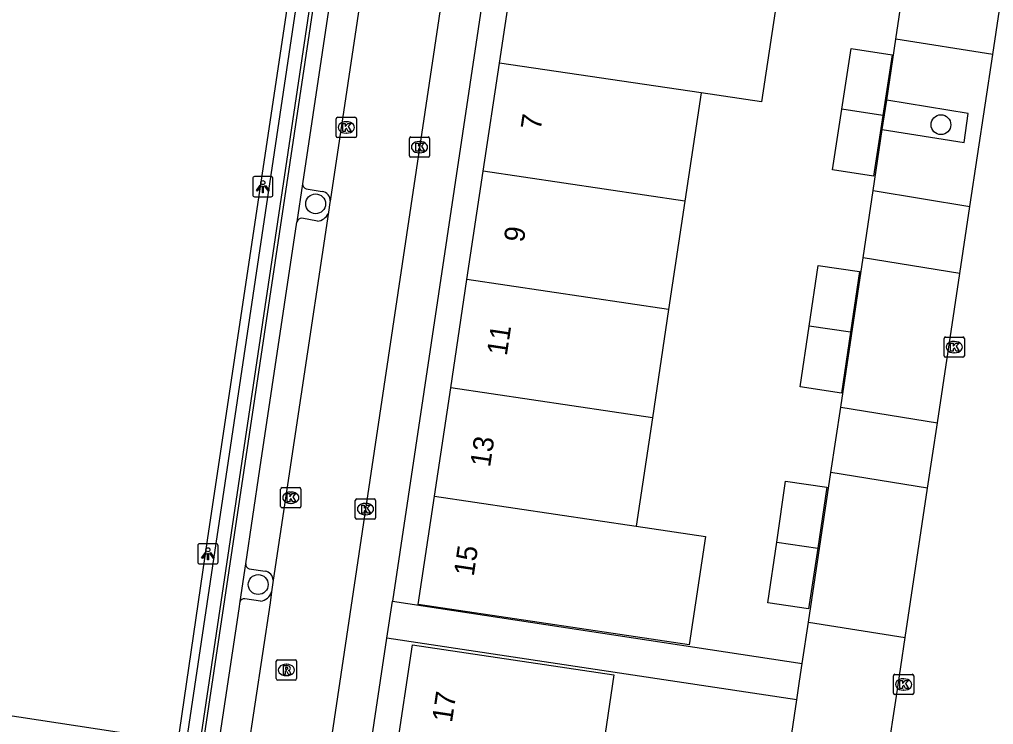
# Model space of a CAD drawing. Extents: x 164150 to 165261, y 382513 to 383432.
# Drawn here: x 164232.08 to 164280.07, y 382805.3 to 382840.05 of the extents above; entities that cross this region are included whole.
import ezdxf

# ---------------------------------------------------------------- set-up
doc = ezdxf.new("R2010")
doc.units = 0
for name, color, linetype in [('IMGEO_Boom', 7, 'Continuous'), ('IMGEO_Groenvoorziening', 7, 'Continuous'), ('IMGEO_Hek', 7, 'Continuous'), ('IMGEO_Kolk', 7, 'Continuous'), ('IMGEO_Lichtpunt', 7, 'Continuous'), ('IMGEO_Muur', 7, 'Continuous'), ('IMGEO_Pand', 7, 'Continuous'), ('IMGEO_Pand_nummerreeks', 7, 'Continuous'), ('IMGEO_Parkeervlak_open', 7, 'Continuous'), ('IMGEO_Rijbaan_lokaal_open', 7, 'Continuous'), ('IMGEO_Rioolput', 7, 'Continuous'), ('IMGEO_Voetpad_open', 7, 'Continuous')]:
    doc.layers.add(name, color=color, linetype=linetype)

msp = doc.modelspace()

# ---------------------------------------------------------------- linework, layer by layer
at = {"layer": 'IMGEO_Boom'}
for centre in [(164277.481, 382834.86), (164246.671, 382830.961), (164243.841, 382812.198)]:
    msp.add_circle(centre, 0.489, dxfattribs=at)
at = {"layer": 'IMGEO_Groenvoorziening'}
msp.add_lwpolyline([(164274.592, 382834.622), (164274.809, 382836.071)], dxfattribs=at)
at = {"layer": 'IMGEO_Hek'}
for points in [[(164215.665, 382769.181), (164234.342, 382766.406), (164241.349, 382814.392), (164250.763, 382877.302), (164232.516, 382880.004)], [(164231.856, 382877.141), (164221.376, 382807.304), (164239.803, 382804.489), (164239.581, 382802.961), (164221.141, 382805.757), (164215.665, 382769.181)]]:
    msp.add_lwpolyline(points, dxfattribs=at)
at = {"layer": 'IMGEO_Kolk'}
for p, q in [((164247.683, 382834.298), (164247.683, 382835.15)), ((164247.758, 382835.224), (164248.61, 382835.224)), ((164248.171, 382835.004), (164248.196, 382835.004)), ((164248.684, 382835.15), (164248.684, 382834.298)), ((164248.61, 382834.224), (164247.758, 382834.224)), ((164248.194, 382834.444), (164248.169, 382834.444)), ((164251.288, 382833.327), (164251.288, 382834.179)), ((164251.363, 382834.253), (164252.215, 382834.253)), ((164251.776, 382834.033), (164251.801, 382834.033)), ((164252.289, 382834.179), (164252.289, 382833.327)), ((164252.215, 382833.253), (164251.363, 382833.253)), ((164251.799, 382833.473), (164251.774, 382833.473)), ((164277.637, 382823.471), (164277.637, 382824.323)), ((164277.712, 382824.397), (164278.564, 382824.397)), ((164278.125, 382824.177), (164278.15, 382824.177)), ((164278.638, 382824.323), (164278.638, 382823.471)), ((164278.148, 382823.617), (164278.123, 382823.617)), ((164278.564, 382823.397), (164277.712, 382823.397)), ((164244.948, 382816.051), (164244.948, 382816.903)), ((164245.023, 382816.977), (164245.875, 382816.977)), ((164245.436, 382816.757), (164245.461, 382816.757)), ((164245.949, 382816.903), (164245.949, 382816.051)), ((164248.626, 382815.491), (164248.626, 382816.343)), ((164248.701, 382816.417), (164249.553, 382816.417)), ((164249.627, 382816.343), (164249.627, 382815.491)), ((164245.875, 382815.977), (164245.023, 382815.977)), ((164245.459, 382816.197), (164245.434, 382816.197)), ((164249.114, 382816.197), (164249.139, 382816.197)), ((164249.553, 382815.417), (164248.701, 382815.417)), ((164249.137, 382815.637), (164249.112, 382815.637)), ((164275.141, 382806.847), (164275.141, 382807.699)), ((164275.216, 382807.773), (164276.068, 382807.773)), ((164276.142, 382807.699), (164276.142, 382806.847)), ((164275.629, 382807.553), (164275.654, 382807.553)), ((164276.068, 382806.773), (164275.216, 382806.773)), ((164275.652, 382806.993), (164275.627, 382806.993))]:
    msp.add_line(p, q, dxfattribs=at)
for points in [[(164247.683, 382834.298), (164247.683, 382835.15)], [(164247.758, 382835.224), (164248.61, 382835.224)], [(164248.684, 382835.15), (164248.684, 382834.298)], [(164248.004, 382834.924), (164248.127, 382834.924), (164248.127, 382834.773), (164248.257, 382834.924), (164248.421, 382834.924), (164248.275, 382834.773), (164248.428, 382834.524), (164248.276, 382834.524), (164248.191, 382834.688), (164248.127, 382834.621), (164248.127, 382834.524), (164248.004, 382834.524), (164248.004, 382834.924)], [(164248.61, 382834.224), (164247.758, 382834.224)], [(164251.288, 382833.327), (164251.288, 382834.179)], [(164251.363, 382834.253), (164252.215, 382834.253)], [(164252.289, 382834.179), (164252.289, 382833.327)], [(164251.609, 382833.953), (164251.732, 382833.953), (164251.732, 382833.802), (164251.862, 382833.953), (164252.026, 382833.953), (164251.88, 382833.802), (164252.033, 382833.553), (164251.881, 382833.553), (164251.796, 382833.717), (164251.732, 382833.65), (164251.732, 382833.553), (164251.609, 382833.553), (164251.609, 382833.953)], [(164252.215, 382833.253), (164251.363, 382833.253)], [(164277.637, 382823.471), (164277.637, 382824.323)], [(164277.712, 382824.397), (164278.564, 382824.397)], [(164277.958, 382824.097), (164278.081, 382824.097), (164278.081, 382823.946), (164278.211, 382824.097), (164278.375, 382824.097), (164278.229, 382823.946), (164278.382, 382823.697), (164278.23, 382823.697), (164278.145, 382823.861), (164278.081, 382823.794), (164278.081, 382823.697), (164277.958, 382823.697), (164277.958, 382824.097)], [(164278.638, 382824.323), (164278.638, 382823.471)], [(164278.564, 382823.397), (164277.712, 382823.397)], [(164244.948, 382816.051), (164244.948, 382816.903)], [(164245.023, 382816.977), (164245.875, 382816.977)], [(164245.949, 382816.903), (164245.949, 382816.051)], [(164245.269, 382816.677), (164245.392, 382816.677), (164245.392, 382816.526), (164245.522, 382816.677), (164245.686, 382816.677), (164245.54, 382816.526), (164245.693, 382816.277), (164245.541, 382816.277), (164245.456, 382816.441), (164245.392, 382816.374), (164245.392, 382816.277), (164245.269, 382816.277), (164245.269, 382816.677)], [(164248.626, 382815.491), (164248.626, 382816.343)], [(164248.701, 382816.417), (164249.553, 382816.417)], [(164249.627, 382816.343), (164249.627, 382815.491)], [(164245.875, 382815.977), (164245.023, 382815.977)], [(164248.947, 382816.117), (164249.07, 382816.117), (164249.07, 382815.966), (164249.2, 382816.117), (164249.364, 382816.117), (164249.218, 382815.966), (164249.371, 382815.717), (164249.219, 382815.717), (164249.134, 382815.881), (164249.07, 382815.814), (164249.07, 382815.717), (164248.947, 382815.717), (164248.947, 382816.117)], [(164249.553, 382815.417), (164248.701, 382815.417)], [(164275.141, 382806.847), (164275.141, 382807.699)], [(164275.216, 382807.773), (164276.068, 382807.773)], [(164276.142, 382807.699), (164276.142, 382806.847)], [(164275.462, 382807.473), (164275.585, 382807.473), (164275.585, 382807.322), (164275.715, 382807.473), (164275.879, 382807.473), (164275.733, 382807.322), (164275.886, 382807.073), (164275.734, 382807.073), (164275.649, 382807.237), (164275.585, 382807.17), (164275.585, 382807.073), (164275.462, 382807.073), (164275.462, 382807.473)], [(164276.068, 382806.773), (164275.216, 382806.773)]]:
    msp.add_lwpolyline(points, dxfattribs=at)
for centre, start, end in [((164247.76, 382835.148), 91.552, 178.448), ((164247.76, 382835.148), 91.552, 178.448), ((164248.608, 382835.148), 1.552, 88.448), ((164248.608, 382835.148), 1.552, 88.448), ((164247.76, 382834.3), 181.552, 268.448), ((164247.76, 382834.3), 181.552, 268.448), ((164248.608, 382834.3), 271.552, 358.448), ((164248.608, 382834.3), 271.552, 358.448), ((164251.365, 382834.177), 91.552, 178.448), ((164251.365, 382834.177), 91.552, 178.448), ((164252.213, 382834.177), 1.552, 88.448), ((164252.213, 382834.177), 1.552, 88.448), ((164251.365, 382833.329), 181.552, 268.448), ((164251.365, 382833.329), 181.552, 268.448), ((164252.213, 382833.329), 271.552, 358.448), ((164252.213, 382833.329), 271.552, 358.448), ((164277.714, 382824.321), 91.552, 178.448), ((164277.714, 382824.321), 91.552, 178.448), ((164278.562, 382824.321), 1.552, 88.448), ((164278.562, 382824.321), 1.552, 88.448), ((164277.714, 382823.473), 181.552, 268.448), ((164277.714, 382823.473), 181.552, 268.448), ((164278.562, 382823.473), 271.552, 358.448), ((164278.562, 382823.473), 271.552, 358.448), ((164245.025, 382816.901), 91.552, 178.448), ((164245.025, 382816.901), 91.552, 178.448), ((164245.873, 382816.901), 1.552, 88.448), ((164245.873, 382816.901), 1.552, 88.448), ((164248.703, 382816.341), 91.552, 178.448), ((164248.703, 382816.341), 91.552, 178.448), ((164249.551, 382816.341), 1.552, 88.448), ((164249.551, 382816.341), 1.552, 88.448), ((164245.025, 382816.053), 181.552, 268.448), ((164245.025, 382816.053), 181.552, 268.448), ((164245.873, 382816.053), 271.552, 358.448), ((164245.873, 382816.053), 271.552, 358.448), ((164248.703, 382815.493), 181.552, 268.448), ((164248.703, 382815.493), 181.552, 268.448), ((164249.551, 382815.493), 271.552, 358.448), ((164249.551, 382815.493), 271.552, 358.448), ((164275.218, 382807.697), 91.552, 178.448), ((164275.218, 382807.697), 91.552, 178.448), ((164276.066, 382807.697), 1.552, 88.448), ((164276.066, 382807.697), 1.552, 88.448), ((164275.218, 382806.849), 181.552, 268.448), ((164275.218, 382806.849), 181.552, 268.448), ((164276.066, 382806.849), 271.552, 358.448), ((164276.066, 382806.849), 271.552, 358.448)]:
    msp.add_arc(centre, 0.0765, start, end, dxfattribs=at)
for centre, major_axis, ratio, start_param, end_param in [((164248.17, 382834.724), (-0.387, 0.002), 0.722429, 4.712389, 7.853982), ((164248.195, 382834.724), (-0.39, 0.002), 0.717154, 1.570796, 4.712389), ((164251.775, 382833.753), (-0.387, 0.002), 0.722429, 4.712389, 7.853982), ((164251.8, 382833.753), (-0.39, 0.002), 0.717154, 1.570796, 4.712389), ((164278.124, 382823.897), (-0.387, 0.002), 0.722429, 4.712389, 7.853982), ((164278.149, 382823.897), (-0.39, 0.002), 0.717154, 1.570796, 4.712389), ((164245.435, 382816.477), (-0.387, 0.002), 0.722429, 4.712389, 7.853982), ((164245.46, 382816.477), (-0.39, 0.002), 0.717154, 1.570796, 4.712389), ((164249.113, 382815.917), (-0.387, 0.002), 0.722429, 4.712389, 7.853982), ((164249.138, 382815.917), (-0.39, 0.002), 0.717154, 1.570796, 4.712389), ((164275.628, 382807.273), (-0.387, 0.002), 0.722429, 4.712389, 7.853982), ((164275.653, 382807.273), (-0.39, 0.002), 0.717154, 1.570796, 4.712389)]:
    msp.add_ellipse(centre, major_axis=major_axis, ratio=ratio, start_param=start_param, end_param=end_param, dxfattribs=at)
at = {"layer": 'IMGEO_Lichtpunt'}
for p, q in [((164243.57, 382832.208), (164243.57, 382831.401)), ((164243.57, 382832.208), (164243.57, 382831.401)), ((164244.472, 382832.303), (164243.664, 382832.303)), ((164244.472, 382832.303), (164243.664, 382832.303)), ((164244.566, 382831.401), (164244.566, 382832.208)), ((164244.566, 382831.401), (164244.566, 382832.208)), ((164243.664, 382831.307), (164244.472, 382831.307)), ((164243.664, 382831.307), (164244.472, 382831.307)), ((164240.866, 382814.114), (164240.866, 382813.307)), ((164240.866, 382814.114), (164240.866, 382813.307)), ((164241.768, 382814.209), (164240.96, 382814.209)), ((164241.768, 382814.209), (164240.96, 382814.209)), ((164241.862, 382813.307), (164241.862, 382814.114)), ((164241.862, 382813.307), (164241.862, 382814.114)), ((164240.96, 382813.213), (164241.768, 382813.213)), ((164240.96, 382813.213), (164241.768, 382813.213))]:
    msp.add_line(p, q, dxfattribs=at)
for points in [[(164243.944, 382831.872), (164243.983, 382831.844), (164243.795, 382831.582), (164243.757, 382831.609), (164243.944, 382831.872)], [(164244.046, 382831.824), (164244.093, 382831.824), (164244.093, 382831.502), (164244.046, 382831.502), (164244.046, 382831.824)], [(164244.156, 382831.844), (164244.194, 382831.871), (164244.381, 382831.609), (164244.342, 382831.581), (164244.156, 382831.844)], [(164241.24, 382813.778), (164241.279, 382813.75), (164241.091, 382813.488), (164241.053, 382813.515), (164241.24, 382813.778)], [(164241.342, 382813.73), (164241.389, 382813.73), (164241.389, 382813.408), (164241.342, 382813.408), (164241.342, 382813.73)], [(164241.452, 382813.75), (164241.49, 382813.777), (164241.677, 382813.515), (164241.638, 382813.487), (164241.452, 382813.75)]]:
    msp.add_lwpolyline(points, dxfattribs=at)
for centre in [(164244.069, 382832.006), (164241.365, 382813.912)]:
    msp.add_circle(centre, 0.0994, dxfattribs=at)
for centre, start, end in [((164243.664, 382832.208), 90, 180), ((164243.664, 382832.208), 90, 180), ((164244.472, 382832.208), 0, 90), ((164244.472, 382832.208), 0, 90), ((164243.664, 382831.401), 180, 270), ((164243.664, 382831.401), 180, 270), ((164244.472, 382831.401), 270, 0), ((164244.472, 382831.401), 270, 360), ((164240.96, 382814.114), 90, 180), ((164240.96, 382814.114), 90, 180), ((164241.768, 382814.114), 0, 90), ((164241.768, 382814.114), 0, 90), ((164240.96, 382813.307), 180, 270), ((164240.96, 382813.307), 180, 270), ((164241.768, 382813.307), 270, 0), ((164241.768, 382813.307), 270, 360)]:
    msp.add_arc(centre, 0.0946, start, end, dxfattribs=at)
at = {"layer": 'IMGEO_Muur'}
msp.add_lwpolyline([(164232.623, 382881.191), (164232.465, 382880.188), (164232.542, 382880.176), (164233.167, 382880.082), (164233.21, 382880.395), (164251.216, 382877.664), (164240.264, 382804.194), (164240.929, 382804.051), (164248.452, 382854.573), (164251.914, 382877.821), (164251.978, 382878.25), (164232.623, 382881.191)], dxfattribs=at)
at = {"layer": 'IMGEO_Pand'}
for points in [[(164255.728, 382837.897), (164256.614, 382843.8)], [(164266.545, 382842.313), (164269.531, 382841.866), (164268.647, 382835.983), (164265.663, 382836.425)], [(164272.598, 382835.627), (164273.051, 382838.614), (164275.074, 382838.309), (164274.617, 382835.321)], [(164254.93, 382832.574), (164255.728, 382837.897)], [(164265.663, 382836.425), (164255.728, 382837.897)], [(164265.663, 382836.425), (164264.864, 382831.087)], [(164274.617, 382835.321), (164274.159, 382832.325), (164272.145, 382832.64), (164272.598, 382835.627)], [(164274.617, 382835.321), (164272.598, 382835.627)], [(164254.129, 382827.236), (164254.93, 382832.574)], [(164264.864, 382831.087), (164254.93, 382832.574)], [(164264.864, 382831.087), (164264.064, 382825.748)], [(164270.989, 382824.934), (164271.434, 382827.929), (164273.468, 382827.621), (164273.024, 382824.632)], [(164253.328, 382821.898), (164254.129, 382827.236)], [(164264.064, 382825.748), (164254.129, 382827.236)], [(164264.064, 382825.748), (164263.265, 382820.41)], [(164273.024, 382824.632), (164272.578, 382821.635), (164270.544, 382821.939), (164270.989, 382824.934)], [(164273.024, 382824.632), (164270.989, 382824.934)], [(164252.528, 382816.56), (164253.328, 382821.898)], [(164263.265, 382820.41), (164253.328, 382821.898)], [(164263.265, 382820.41), (164262.465, 382815.071)], [(164269.39, 382814.294), (164269.83, 382817.29), (164271.853, 382816.99), (164271.408, 382813.997)], [(164262.465, 382815.071), (164265.877, 382814.56), (164265.078, 382809.222), (164261.666, 382809.733), (164251.727, 382811.222), (164252.528, 382816.56)], [(164252.528, 382816.56), (164262.465, 382815.071)], [(164271.408, 382813.997), (164270.963, 382810.997), (164268.949, 382811.297), (164269.39, 382814.294)], [(164269.39, 382814.294), (164271.408, 382813.997)], [(164250.636, 382803.866), (164251.437, 382809.233), (164261.372, 382807.75), (164260.576, 382802.414)]]:
    msp.add_lwpolyline(points, dxfattribs=at)
at = {"layer": 'IMGEO_Parkeervlak_open'}
for points in [[(164274.809, 382836.071), (164275.258, 382839.069)], [(164274.592, 382834.622), (164278.626, 382833.982), (164278.826, 382835.409), (164274.809, 382836.071)], [(164274.143, 382831.625), (164274.592, 382834.622)], [(164246.207, 382831.7), (164246.992, 382831.574)], [(164246.762, 382830.108), (164245.983, 382830.251)], [(164247.309, 382830.554), (164247.287, 382830.491)], [(164272.543, 382820.945), (164273.644, 382828.295)], [(164270.955, 382810.352), (164272.061, 382817.728)], [(164243.396, 382812.978), (164244.181, 382812.852)], [(164243.951, 382811.386), (164243.176, 382811.492)]]:
    msp.add_lwpolyline(points, dxfattribs=at)
for centre, radius, start, end in [((164246.285, 382831.94), 0.253, 178.6505, 251.8944), ((164246.935, 382831.126), 0.452, 355.4841, 82.8105), ((164245.98, 382830.015), 0.236, 89.23, 164.03), ((164246.713, 382830.727), 0.621, 274.5561, 337.6672), ((164243.464, 382813.204), 0.236, 177.1349, 253.3003), ((164244.124, 382812.402), 0.453, 0.8383, 82.7491), ((164243.136, 382811.303), 0.193, 77.988, 164.0885), ((164243.902, 382812.005), 0.621, 274.5559, 343.8287)]:
    msp.add_arc(centre, radius, start, end, dxfattribs=at)
at = {"layer": 'IMGEO_Rijbaan_lokaal_open'}
for points in [[(164258.163, 382876.224), (164257.294, 382870.578), (164255.204, 382856.576), (164254.784, 382853.768), (164254.763, 382853.628), (164249.127, 382815.917), (164246.534, 382798.524), (164243.497, 382778.275), (164241.977, 382768.171)], [(164250.041, 382848.874), (164247.386, 382831.09)], [(164280.035, 382838.315), (164280.533, 382841.634)], [(164278.911, 382830.831), (164280.035, 382838.315)], [(164247.386, 382831.09), (164247.376, 382831.024), (164247.309, 382830.554)], [(164278.414, 382827.526), (164278.911, 382830.831)], [(164247.309, 382830.554), (164244.577, 382812.409)], [(164277.309, 382820.163), (164278.414, 382827.526)], [(164276.826, 382816.947), (164277.309, 382820.163)], [(164275.72, 382809.582), (164276.826, 382816.947)], [(164244.577, 382812.409), (164244.565, 382812.302), (164244.498, 382811.832)], [(164244.498, 382811.832), (164244.424, 382811.294), (164241.787, 382793.817)], [(164274.85, 382803.801), (164275.287, 382806.702), (164275.72, 382809.582)]]:
    msp.add_lwpolyline(points, dxfattribs=at)
at = {"layer": 'IMGEO_Rioolput'}
for p, q in [((164244.73, 382807.562), (164244.73, 382808.414)), ((164244.805, 382808.488), (164245.657, 382808.488)), ((164245.218, 382808.268), (164245.243, 382808.268)), ((164245.731, 382808.414), (164245.731, 382807.562)), ((164245.241, 382807.708), (164245.216, 382807.708)), ((164245.657, 382807.488), (164244.805, 382807.488))]:
    msp.add_line(p, q, dxfattribs=at)
for points in [[(164244.73, 382807.562), (164244.73, 382808.414)], [(164244.805, 382808.488), (164245.657, 382808.488)], [(164245.319, 382808.186), (164245.067, 382808.188), (164245.067, 382807.788)], [(164245.245, 382808.107), (164245.191, 382808.107), (164245.191, 382808.026)], [(164245.731, 382808.414), (164245.731, 382807.562)], [(164245.067, 382807.788), (164245.191, 382807.788), (164245.191, 382807.95), (164245.202, 382807.95)], [(164245.191, 382808.026), (164245.243, 382808.026)], [(164245.249, 382807.921), (164245.32, 382807.788), (164245.46, 382807.788), (164245.395, 382807.914)], [(164245.657, 382807.488), (164244.805, 382807.488)]]:
    msp.add_lwpolyline(points, dxfattribs=at)
for centre, radius, start, end in [((164244.807, 382808.412), 0.0765, 91.552, 178.448), ((164244.807, 382808.412), 0.0765, 91.552, 178.448), ((164245.251, 382808.011), 0.0964, 77.0061, 93.1865), ((164245.265, 382808.068), 0.0378, 276.6634, 79.6772), ((164245.318, 382808.076), 0.109, 350.3612, 89.416), ((164245.655, 382808.412), 0.0765, 1.552, 88.448), ((164245.655, 382808.412), 0.0765, 1.552, 88.448), ((164245.201, 382807.897), 0.0533, 26.0293, 88.6989), ((164245.227, 382808.215), 0.19, 274.7715, 282.9687), ((164245.316, 382808.076), 0.112, 277.5842, 350.9817), ((164245.3, 382807.861), 0.108, 29.5134, 73.7905), ((164244.807, 382807.564), 0.0765, 181.552, 268.448), ((164244.807, 382807.564), 0.0765, 181.552, 268.448), ((164245.655, 382807.564), 0.0765, 271.552, 358.448), ((164245.655, 382807.564), 0.0765, 271.552, 358.448)]:
    msp.add_arc(centre, radius, start, end, dxfattribs=at)
for centre, major_axis, ratio, start_param, end_param in [((164245.217, 382807.988), (-0.387, 0.002), 0.722429, 4.712389, 7.853982), ((164245.242, 382807.988), (-0.39, 0.002), 0.717154, 1.570796, 4.712389)]:
    msp.add_ellipse(centre, major_axis=major_axis, ratio=ratio, start_param=start_param, end_param=end_param, dxfattribs=at)
at = {"layer": 'IMGEO_Voetpad_open'}
for points in [[(164234.342, 382766.406), (164241.349, 382814.392), (164250.763, 382877.302), (164232.516, 382880.004)], [(164252.192, 382878.463), (164248.62, 382854.548), (164240.908, 382803)], [(164231.856, 382877.141), (164221.376, 382807.304), (164239.803, 382804.489), (164239.581, 382802.961), (164221.141, 382805.757), (164215.665, 382769.181)], [(164256.94, 382854.753), (164250.452, 382811.38)], [(164246.033, 382831.946), (164248.48, 382848.311), (164248.486, 382848.351)], [(164275.258, 382839.069), (164275.756, 382842.39)], [(164280.035, 382838.315), (164275.258, 382839.069)], [(164245.753, 382830.08), (164246.033, 382831.946)], [(164273.644, 382828.295), (164274.143, 382831.625)], [(164274.143, 382831.625), (164278.911, 382830.831)], [(164243.228, 382813.216), (164243.928, 382817.89), (164245.749, 382830.049), (164245.753, 382830.08)], [(164278.414, 382827.526), (164273.644, 382828.295)], [(164272.061, 382817.728), (164272.543, 382820.945)], [(164272.543, 382820.945), (164277.309, 382820.163)], [(164276.826, 382816.947), (164272.061, 382817.728)], [(164242.95, 382811.356), (164243.228, 382813.216)], [(164240.434, 382794.654), (164242.896, 382810.998), (164242.95, 382811.356)], [(164250.179, 382809.554), (164250.452, 382811.38)], [(164250.452, 382811.38), (164270.649, 382808.307)], [(164270.649, 382808.307), (164270.955, 382810.352)], [(164270.955, 382810.352), (164275.72, 382809.582)], [(164243.673, 382766.066), (164250.179, 382809.554)], [(164270.381, 382806.522), (164250.179, 382809.554)], [(164270.381, 382806.522), (164270.518, 382807.432), (164270.649, 382808.307)], [(164270.08, 382804.528), (164270.381, 382806.522)]]:
    msp.add_lwpolyline(points, dxfattribs=at)

# ---------------------------------------------------------------- texts
at = {"layer": 'IMGEO_Pand_nummerreeks'}
for s, rotation, p in [('7', 81.4689, (164257.756, 382834.559)), ('9', 81.4689, (164256.926, 382829.027)), ('11', 81.4689, (164256.088, 382823.44)), ('13', 81.4689, (164255.264, 382817.949)), ('15', 81.4689, (164254.458, 382812.572)), ('17', 81.509, (164253.387, 382805.367))]:
    msp.add_text(s, height=1, rotation=rotation, dxfattribs=at).set_placement(p)

doc.saveas('drawing.dxf')
